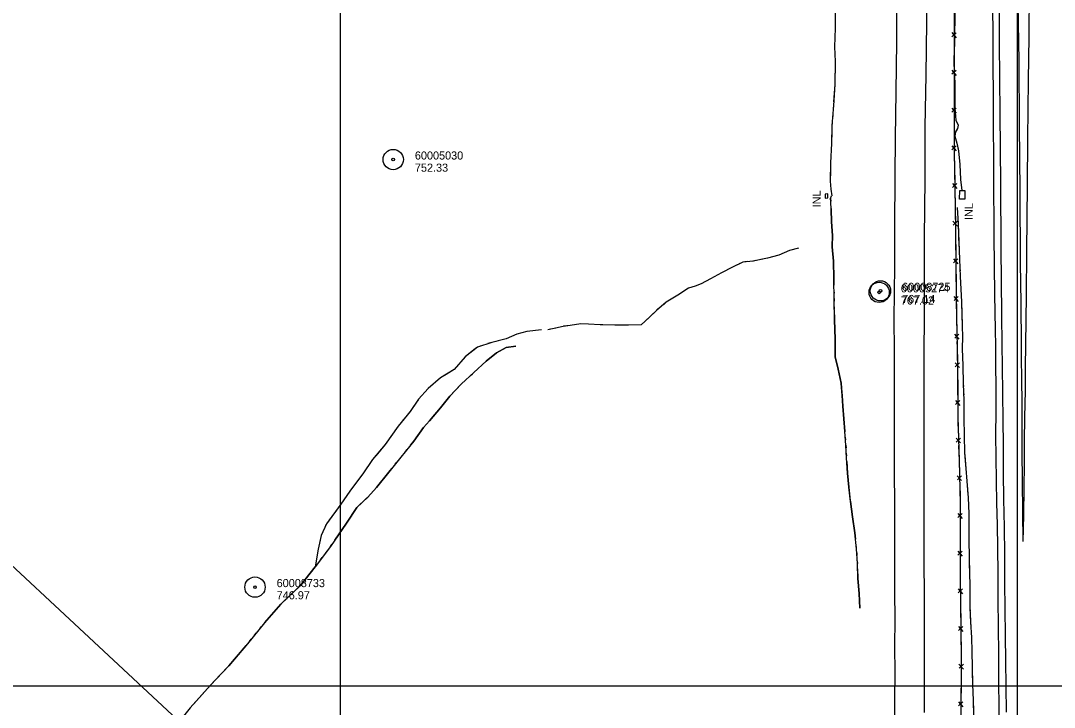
# Model space of a CAD drawing. Extents: x 591954 to 597000, y 198576 to 213500.
# Drawn here: x 593264 to 594027, y 202984 to 203492 of the extents above; entities that cross this region are included whole.
import ezdxf

# ---------------------------------------------------------------- set-up
doc = ezdxf.new("R2010")
doc.units = 0
for name, color, linetype in [('Level 10', 7, 'Continuous'), ('Level 11', 7, 'Continuous'), ('Level 15', 7, 'Continuous'), ('Level 19', 7, 'Continuous'), ('Level 4', 7, 'Continuous'), ('Level 6', 7, 'Continuous')]:
    doc.layers.add(name, color=color, linetype=linetype)

msp = doc.modelspace()

# ---------------------------------------------------------------- linework, layer by layer
at = {"layer": 'Level 10'}
for p, q in [((593500, 203000), (593500, 204500)), ((594000, 203000), (594000, 204500)), ((593500, 202500), (593500, 204000)), ((594000, 202500), (594000, 204000)), ((593500, 202000), (593500, 203500)), ((594000, 202000), (594000, 203500)), ((592500, 203000), (594000, 203000)), ((593000, 203000), (595500, 203000)), ((593000, 203000), (595000, 203000))]:
    msp.add_line(p, q, dxfattribs=at)
at = {"layer": 'Level 11'}
for points in [[(593961.65, 204163.04), (593965.45, 204136.99), (593968.67, 204110.67), (593970.74, 204075.26), (593972.45, 204033.82), (593973.58, 203988.9), (593974.82, 203946.03), (593975.92, 203897.34), (593976.68, 203856.52), (593978.02, 203800.6), (593978.97, 203752.03), (593979.61, 203702.29), (593980.1, 203659.41), (593980.22, 203614.07), (593980.71, 203570.31), (593981.6, 203514.55), (593981.98, 203469.09), (593982.07, 203426.61), (593982.33, 203377.34), (593982.72, 203332.29), (593983.17, 203289.17), (593983.67, 203263.2), (593983.81, 203251.26)], [(593965.05, 204163.19), (593970.04, 204132.73), (593974.61, 204091.78), (593976.68, 204065.08), (593979.39, 203988.96), (593980.7, 203941.24), (593981.64, 203891.67), (593982.29, 203854.48), (593983.36, 203806.63), (593984.01, 203760.49), (593984.46, 203714.61), (593984.92, 203675.92), (593985.38, 203620.11), (593985.68, 203570.99), (593986.21, 203524.23), (593986.5, 203475.43), (593986.97, 203423.19), (593987.47, 203371.18), (593987.91, 203323.4), (593988.31, 203274.67), (593988.49, 203251.48)], [(593998.4, 203735.64), (593998.65, 203713.55), (593998.78, 203679.53), (593999.23, 203624.53), (593999.74, 203575), (594000.23, 203518.46), (594000.99, 203461.67), (594001.41, 203414.5), (594001.87, 203365.71), (594002.09, 203312.64), (594002.46, 203282.74), (594002.71, 203252.13)], [(593934.44, 203605.35), (593933.91, 203570.65), (593933.29, 203526.57), (593932.77, 203490.61), (593932.4, 203451.48), (593931.77, 203413.15), (593931.54, 203374.67), (593931.27, 203331.27), (593931.18, 203290.52), (593931.13, 203269.85), (593930.88, 203248.83)], [(593911.27, 203557.24), (593911.27, 203557.08), (593910.84, 203516.65), (593910.7, 203475.97), (593910.21, 203439.23), (593909.68, 203405.08), (593909.44, 203376.63), (593909.32, 203339.14), (593909.33, 203310.56), (593908.86, 203271.08), (593908.94, 203247.82)], [(594008.64, 203514.6), (594008.51, 203479.79), (594007.99, 203447.62), (594007.49, 203404.46), (594007.14, 203370.17), (594006.88, 203320.95), (594006.57, 203288.45), (594005.91, 203252.28)], [(593983.81, 203251.26), (593983.92, 203238.63), (593984.12, 203219.15), (593984.08, 203202.98), (593983.93, 203184.91), (593983.99, 203169.11), (593984.37, 203151.41), (593984.72, 203135.13), (593985.09, 203119), (593985.37, 203101.82), (593985.53, 203082.9), (593985.69, 203064.1), (593985.9, 203043.16), (593986.01, 203023.44), (593986.14, 203002.67), (593986.28, 202984.34), (593986.34, 202967.83)], [(593988.49, 203251.48), (593988.76, 203236.86), (593989.05, 203215.57), (593989.24, 203196.95), (593989.42, 203177.27), (593989.56, 203157.3), (593989.86, 203137.83), (593990.18, 203117.31), (593990.45, 203096.9), (593990.52, 203075.73), (593990.66, 203057.1), (593991.05, 203036.8), (593991.32, 203018.43), (593991.48, 202999.61), (593991.7, 202980.4)], [(594002.71, 203252.13), (594002.89, 203242.66), (594003.1, 203226.31), (594003.21, 203209.5), (594003.36, 203191.46), (594003.44, 203173.3), (594003.66, 203151.02), (594003.76, 203128.34), (594004.02, 203106.71)], [(594005.91, 203252.28), (594005.81, 203235.36), (594005.68, 203218.07), (594005.34, 203198.46), (594005.08, 203180.47), (594004.99, 203163.48), (594004.86, 203146.22), (594004.47, 203126.16), (594004.02, 203106.71)], [(593908.94, 203247.82), (593908.94, 203234.86), (593908.89, 203213.83), (593908.92, 203194.96), (593909.07, 203175.07), (593909.08, 203155.25), (593909.16, 203137.19), (593909.21, 203120.22), (593909.23, 203104.89), (593909.23, 203085.51), (593909.31, 203069.38), (593909.4, 203048.93), (593909.35, 203029.28), (593909.37, 203009.57), (593909.24, 202990.41), (593909.24, 202967.6)], [(593930.88, 203248.83), (593930.88, 203234.11), (593930.86, 203217.55), (593930.92, 203202.24), (593931, 203184.42), (593930.93, 203167.77), (593930.88, 203149.95), (593930.86, 203128.58), (593930.94, 203107.49), (593930.98, 203088.74), (593931.1, 203070.19), (593931.1, 203046.62), (593931.15, 203021.65), (593931.14, 203000.49), (593931.15, 202980.29)], [(594004.02, 203106.71), (594004.02, 203106.71)]]:
    msp.add_lwpolyline(points, dxfattribs=at)
at = {"layer": 'Level 15'}
for p, q in [((593951.57, 203482.87), (593954.81, 203479.16)), ((593954.8, 203482.71), (593951.64, 203479.9)), ((593951.6, 203455.01), (593954.84, 203451.29)), ((593954.84, 203454.84), (593951.67, 203452.05)), ((593951.6, 203427.15), (593954.84, 203423.43)), ((593954.84, 203426.98), (593951.67, 203424.19)), ((593951.6, 203399.29), (593954.84, 203395.57)), ((593954.84, 203399.12), (593951.67, 203396.33)), ((593951.98, 203371.41), (593955.28, 203367.74)), ((593955.22, 203371.29), (593952.09, 203368.44)), ((593952.43, 203343.55), (593955.72, 203339.88)), ((593955.67, 203343.43), (593952.54, 203340.59)), ((593952.78, 203315.7), (593956.06, 203312.02)), ((593956.02, 203315.57), (593952.88, 203312.74)), ((593953.11, 203287.84), (593956.4, 203284.16)), ((593956.35, 203287.71), (593953.21, 203284.88)), ((593953.59, 203259.98), (593956.89, 203256.32)), ((593956.83, 203259.86), (593953.71, 203257.01)), ((593954, 203238.81), (593957.31, 203235.16)), ((593957.24, 203238.71), (593954.13, 203235.85)), ((593954.24, 203210.98), (593957.49, 203207.27)), ((593957.48, 203210.82), (593954.32, 203208.02)), ((593954.73, 203183.08), (593958.08, 203179.46)), ((593957.98, 203183.01), (593954.89, 203180.12)), ((593955.52, 203155.24), (593958.86, 203151.61)), ((593958.76, 203155.16), (593955.67, 203152.27)), ((593956.08, 203127.43), (593959.31, 203123.71)), ((593959.32, 203127.26), (593956.14, 203124.47)), ((593956.07, 203099.57), (593959.32, 203095.86)), ((593959.31, 203099.4), (593956.15, 203096.61)), ((593956.16, 203071.7), (593959.43, 203068.01)), ((593959.4, 203071.56), (593956.25, 203068.73)), ((593956.43, 203043.83), (593959.72, 203040.16)), ((593959.67, 203043.71), (593956.54, 203040.86)), ((593956.88, 203015.99), (593960.12, 203012.28)), ((593960.11, 203015.83), (593956.95, 203013.02)), ((593956.56, 202988.16), (593959.75, 202984.4)), ((593959.79, 202987.95), (593956.59, 202985.2))]:
    msp.add_line(p, q, dxfattribs=at)
for points in [[(593952.49, 204162.62), (593952.93, 204121.3), (593953.01, 204074.96), (593953.07, 204027.25), (593953.35, 203982.16), (593953.16, 203929.85), (593953.07, 203877.66), (593952.88, 203826.34), (593953.07, 203776.33), (593953.1, 203729.63), (593953.07, 203668.17), (593953.23, 203607.05), (593953.19, 203537.85), (593953.34, 203463.16), (593953.34, 203394.4), (593954.21, 203340.64), (593954.89, 203284.3), (593955.5, 203249.96)], [(593953.28, 203493.99), (593953.3, 203484.03)], [(593953.34, 203466.13), (593953.34, 203463.16), (593953.34, 203456.17)], [(593953.34, 203449.59), (593953.34, 203438.27)], [(593953.34, 203438.27), (593953.34, 203428.31)], [(593953.34, 203421.73), (593953.34, 203410.41)], [(593953.34, 203410.41), (593953.34, 203400.45)], [(593953.35, 203393.87), (593953.53, 203382.55)], [(593953.53, 203382.55), (593953.7, 203372.6)], [(593858.08, 203360.55), (593860.08, 203360.63), (593859.95, 203363.63), (593857.95, 203363.55), (593858.08, 203360.55)], [(593953.8, 203366.01), (593953.99, 203354.69)], [(593961.14, 203366.22), (593961.12, 203359.79), (593957.39, 203359.8), (593957.41, 203366.23), (593961.14, 203366.22)], [(593953.99, 203354.69), (593954.15, 203344.74)], [(593954.24, 203338.16), (593954.38, 203326.84)], [(593954.38, 203326.84), (593954.5, 203316.88)], [(593954.58, 203310.3), (593954.72, 203298.98)], [(593954.72, 203298.98), (593954.84, 203289.02)], [(593954.93, 203282.44), (593955.13, 203271.12)], [(593955.13, 203271.12), (593955.3, 203261.17)], [(593955.42, 203254.59), (593955.5, 203249.96)], [(593955.5, 203249.96), (593955.91, 203230.5), (593956.02, 203198.71), (593956.95, 203166.55), (593957.82, 203134.64), (593957.8, 203105.11), (593957.85, 203077.06), (593958.13, 203045.84), (593958.62, 203014.11), (593958.22, 202982.52), (593958.13, 202950.82), (593958.43, 202919.33), (593958.18, 202887.35), (593957.73, 202857.12), (593958.15, 202824.07), (593957.34, 202792.85), (593957.47, 202762.26), (593957.05, 202730.71), (593956.73, 202697.45)], [(593955.5, 203249.96), (593955.71, 203240.01)], [(593955.85, 203233.43), (593955.91, 203230.5), (593955.94, 203222.1)], [(593955.94, 203222.1), (593955.97, 203212.15)], [(593956, 203205.57), (593956.02, 203198.71), (593956.15, 203194.25)], [(593956.15, 203194.25), (593956.44, 203184.29)], [(593956.63, 203177.71), (593956.95, 203166.55), (593956.96, 203166.4)], [(593956.96, 203166.4), (593957.23, 203156.45)], [(593957.41, 203149.86), (593957.71, 203138.55)], [(593957.71, 203138.55), (593957.82, 203134.64), (593957.82, 203128.59)], [(593957.81, 203122.01), (593957.81, 203110.69)], [(593957.81, 203110.69), (593957.8, 203105.11), (593957.81, 203100.73)], [(593957.82, 203094.15), (593957.84, 203082.83)], [(593957.84, 203082.83), (593957.85, 203077.06), (593957.88, 203072.87)], [(593957.95, 203066.29), (593958.05, 203054.97)], [(593958.05, 203054.97), (593958.13, 203045.84), (593958.15, 203045.01)], [(593958.25, 203038.43), (593958.42, 203027.11)], [(593958.42, 203027.11), (593958.57, 203017.16)], [(593958.57, 203010.58), (593958.43, 202999.26)], [(593958.43, 202999.26), (593958.31, 202989.3)]]:
    msp.add_lwpolyline(points, dxfattribs=at)
at = {"layer": 'Level 19'}
for points in [[(593865.88, 203540.5), (593866.01, 203540.01), (593867.04, 203532.55), (593867.11, 203523.84), (593865.9, 203511.67), (593865.43, 203499.99), (593865.32, 203486.07), (593864.87, 203472.49), (593865.43, 203461.49), (593865.11, 203444.61), (593864.12, 203429.12), (593863.05, 203414.19), (593862.78, 203400.91), (593862, 203386.51), (593861.83, 203373.08), (593862.33, 203367.19), (593862.94, 203362.22)], [(593953.92, 203499.4), (593953.57, 203476.64), (593953.16, 203460.34), (593953.86, 203445.39), (593953.92, 203427.02), (593954.59, 203418.21), (593956.26, 203414.53), (593955.88, 203411.91), (593954.37, 203409.55), (593953.86, 203406.28), (593955.19, 203401.06), (593956.64, 203395.48), (593957.41, 203385.33), (593957.95, 203374.39), (593958.92, 203366.23)], [(593865.35, 203489.65), (593865.32, 203486.07), (593864.87, 203472.49), (593865.43, 203461.49), (593865.42, 203460.68)], [(593953.77, 203489.82), (593953.74, 203487.83)], [(593953.68, 203483.83), (593953.65, 203481.83)], [(593953.45, 203471.83), (593953.16, 203460.34), (593953.86, 203445.39), (593953.87, 203442.85)], [(593953.31, 203477.45), (593953.34, 203466.13)], [(593953.58, 203477.83), (593953.57, 203476.64), (593953.55, 203475.83)], [(593865.42, 203460.68), (593865.11, 203444.61), (593864.29, 203431.71)], [(593953.87, 203442.85), (593953.92, 203427.02), (593954.59, 203418.21), (593956.26, 203414.53), (593956.21, 203414.24)], [(593864.02, 203427.71), (593863.88, 203425.72)], [(593863.59, 203421.73), (593863.45, 203419.74)], [(593862.96, 203409.75), (593862.78, 203400.91), (593862, 203386.51), (593861.93, 203380.77)], [(593863.16, 203415.74), (593863.05, 203414.19), (593863.04, 203413.75)], [(593954.99, 203410.52), (593954.37, 203409.55), (593954.24, 203408.71)], [(593954.24, 203404.79), (593954.73, 203402.85)], [(593955.73, 203398.98), (593956.24, 203397.04)], [(593956.82, 203393.1), (593957.41, 203385.33), (593957.95, 203374.39), (593958.92, 203366.23)], [(593861.93, 203380.77), (593861.83, 203373.08), (593862.33, 203367.19), (593862.94, 203362.22)], [(593865.46, 203245.25), (593865.29, 203256.14), (593864.88, 203270.6), (593864.64, 203285.34), (593864.38, 203301.06), (593864.24, 203313.86), (593863.27, 203324.62), (593863.36, 203332.54), (593862.72, 203343.13), (593862.41, 203351.74), (593862.12, 203358.1), (593861.98, 203360.23), (593862.71, 203362.21)], [(593861.98, 203360.16), (593862.11, 203358.16)], [(593862.94, 203362.22), (593862.71, 203362.21)], [(593862.94, 203362.22), (593862.71, 203362.21)], [(593862.3, 203354.17), (593862.41, 203351.74), (593862.72, 203343.13), (593863.36, 203332.54), (593863.28, 203325.19)], [(593955.51, 203353.64), (593956.19, 203341.44), (593956.92, 203321.8), (593957.84, 203302.65), (593958.72, 203283.75), (593959.28, 203266.66), (593959.52, 203257.12), (593959.33, 203250.14)], [(593955.51, 203353.64), (593956.19, 203341.44), (593956.81, 203324.67)], [(593838.24, 203323.55), (593831.68, 203321.72), (593823.88, 203318.35), (593815.31, 203316.07), (593804.9, 203314.01), (593797.13, 203313.21), (593789.45, 203309.37), (593781.34, 203305.18), (593773.29, 203300.88), (593766.29, 203297.24), (593761.86, 203295.36), (593756.99, 203293.9), (593749.11, 203288.74), (593740.6, 203283.51), (593733.3, 203277.32), (593727.89, 203272.29), (593722.15, 203266.87), (593712.78, 203266.47), (593702.68, 203266.69), (593691.7, 203266.87), (593683.28, 203267.3), (593677.4, 203267.59), (593669.51, 203266.24), (593664.38, 203265.67), (593656.49, 203263.89), (593653.01, 203263.14)], [(593838.24, 203323.55), (593831.68, 203321.72), (593823.88, 203318.35), (593815.31, 203316.07), (593810.58, 203315.13)], [(593863.28, 203325.19), (593863.27, 203324.62), (593864.24, 203313.86), (593864.38, 203301.06), (593864.46, 203296.24)], [(593956.97, 203320.67), (593957.07, 203318.68)], [(593794.98, 203312.13), (593793.19, 203311.24)], [(593800.71, 203313.58), (593798.72, 203313.37)], [(593806.65, 203314.36), (593804.9, 203314.01), (593804.69, 203313.99)], [(593957.26, 203314.68), (593957.36, 203312.68)], [(593789.61, 203309.45), (593789.45, 203309.37), (593781.34, 203305.18), (593773.29, 203300.88), (593766.29, 203297.24), (593763.83, 203296.2)], [(593957.55, 203308.69), (593957.65, 203306.69)], [(593957.84, 203302.7), (593957.84, 203302.65), (593958.72, 203283.75), (593959.05, 203273.72)], [(593763.83, 203296.2), (593761.86, 203295.36), (593756.99, 203293.9), (593749.11, 203288.74), (593740.6, 203283.51), (593738.79, 203281.98)], [(593864.53, 203292.24), (593864.56, 203290.24)], [(593735.74, 203279.39), (593734.22, 203278.1)], [(593864.62, 203286.24), (593864.64, 203285.34), (593864.66, 203284.24)], [(593864.72, 203280.24), (593864.76, 203278.24)], [(593731.25, 203275.42), (593729.79, 203274.05)], [(593864.82, 203274.24), (593864.88, 203270.6), (593865.29, 203256.14), (593865.46, 203245.25)], [(593959.05, 203273.72), (593959.28, 203266.66), (593959.52, 203257.12), (593959.33, 203250.14)], [(593660.9, 203264.89), (593658.95, 203264.45)], [(593693.65, 203266.84), (593691.7, 203266.87), (593683.28, 203267.3), (593677.4, 203267.59), (593669.51, 203266.24), (593664.81, 203265.72)], [(593722.5, 203267.2), (593722.15, 203266.87), (593712.78, 203266.47), (593702.68, 203266.69), (593693.65, 203266.84)], [(593726.87, 203271.32), (593725.41, 203269.95)], [(593648.35, 203263.03), (593637.68, 203261.83), (593630.29, 203259.83), (593622.44, 203256.46), (593611.81, 203253.88), (593601.06, 203250.34), (593592.01, 203243.17), (593583.83, 203233.86), (593573.92, 203227.63), (593564.76, 203219.67), (593557.57, 203211.97), (593551.33, 203202.69), (593542.5, 203191.79), (593533.04, 203178.39), (593523.57, 203167.15), (593516.47, 203156.57), (593511.75, 203150.59)], [(593648.35, 203263.03), (593637.68, 203261.83), (593630.29, 203259.83), (593622.44, 203256.46), (593620.44, 203255.97)], [(593655.04, 203263.58), (593653.09, 203263.16)], [(593629.56, 203251.12), (593622.44, 203249.96), (593615.18, 203246.01), (593607.55, 203239.91), (593598.54, 203231.68), (593589.29, 203223.21), (593580.82, 203214.14), (593573.92, 203205.47), (593565.61, 203195.82), (593561.31, 203190.86), (593554.1, 203180.79), (593544.59, 203168.93), (593535.63, 203157.81), (593526.58, 203146.61), (593520.09, 203139.41), (593511.97, 203131.66)], [(593599.65, 203249.22), (593592.01, 203243.17), (593583.83, 203233.86), (593578.02, 203230.21)], [(593605.05, 203251.65), (593603.15, 203251.03)], [(593604.78, 203237.38), (593607.55, 203239.91), (593615.18, 203246.01), (593622.44, 203249.96), (593629.56, 203251.12)], [(593610.74, 203253.53), (593608.84, 203252.91)], [(593616.55, 203255.03), (593614.61, 203254.56)], [(593959.33, 203250.14), (593959.36, 203249.04), (593959.82, 203236.82), (593960.08, 203223.21), (593960.55, 203210.96), (593960.55, 203197.73), (593960.81, 203185.1), (593961, 203172.26), (593961.87, 203160.66), (593962.57, 203151.14), (593963.64, 203138.86), (593964.18, 203127.1), (593964.23, 203117.61), (593964.06, 203107.56), (593964.32, 203095.07), (593964.55, 203083.18), (593964.83, 203074.2), (593964.95, 203065.49), (593964.94, 203057.58), (593965.48, 203047.03), (593966.2, 203035.66), (593966.43, 203025.28), (593966.63, 203013.66), (593966.84, 203001.21), (593967.39, 202989.15), (593967.67, 202977.82)], [(593959.33, 203250.14), (593959.36, 203249.04), (593959.82, 203236.82), (593960.08, 203223.21), (593960.16, 203221.15)], [(593883.66, 203057.37), (593883.06, 203068.06), (593882.27, 203079.16), (593881.88, 203090.32), (593881.11, 203101.11), (593879.97, 203112.93), (593878.23, 203124.95), (593876.67, 203136.14), (593875.56, 203146.68), (593874.56, 203157.23), (593873.83, 203168.37), (593873.35, 203177.97), (593872.44, 203187.99), (593871.8, 203197.37), (593871.14, 203206.71), (593870.59, 203214.46), (593869.78, 203223.78), (593867.51, 203233.99), (593865.52, 203243.2), (593865.45, 203245.82)], [(593865.46, 203245.26), (593865.52, 203243.2), (593867.51, 203233.99), (593869.78, 203223.78), (593870.39, 203216.74)], [(593600.35, 203233.33), (593601.83, 203234.68)], [(593578.02, 203230.21), (593573.92, 203227.63), (593564.76, 203219.67), (593557.57, 203211.97), (593556.74, 203210.73)], [(593591.5, 203225.23), (593592.97, 203226.58)], [(593595.92, 203229.28), (593597.4, 203230.63)], [(593569.67, 203200.53), (593573.92, 203205.47), (593580.82, 203214.14), (593588.6, 203222.47)], [(593870.39, 203216.74), (593870.59, 203214.46), (593871.14, 203206.71), (593871.8, 203197.37), (593872.44, 203187.99), (593872.45, 203187.82)], [(593960.31, 203217.15), (593960.39, 203215.15)], [(593960.54, 203211.16), (593960.55, 203210.96), (593960.55, 203209.16)], [(593554.51, 203207.42), (593553.39, 203205.76)], [(593960.55, 203205.16), (593960.55, 203203.16)], [(593547.36, 203197.79), (593546.1, 203196.24)], [(593551.13, 203202.46), (593549.88, 203200.9)], [(593551.71, 203177.8), (593554.1, 203180.79), (593561.31, 203190.86), (593565.61, 203195.82), (593569.67, 203200.53)], [(593960.55, 203199.16), (593960.55, 203197.73), (593960.81, 203185.1), (593961, 203172.26), (593961.16, 203170.17)], [(593543.59, 203193.12), (593542.5, 203191.79), (593533.04, 203178.39), (593526.03, 203170.07)], [(593872.82, 203183.83), (593873, 203181.84)], [(593547.95, 203173.12), (593549.2, 203174.68)], [(593873.36, 203177.86), (593873.45, 203175.86)], [(593526.03, 203170.07), (593523.57, 203167.15), (593516.47, 203156.57), (593511.75, 203150.59)], [(593540.43, 203163.77), (593541.68, 203165.33)], [(593544.19, 203168.44), (593544.59, 203168.93), (593545.45, 203170)], [(593873.65, 203171.87), (593873.75, 203169.87)], [(593873.99, 203165.88), (593874.56, 203157.23), (593875.56, 203146.68), (593876.58, 203137)], [(593961.16, 203170.17), (593961.87, 203160.66), (593962.57, 203151.14), (593963.43, 203141.26)], [(593519.18, 203138.54), (593520.09, 203139.41), (593526.58, 203146.61), (593535.63, 203157.81), (593537.92, 203160.65)], [(593511.75, 203150.59), (593506.78, 203143.84), (593500.31, 203134.3), (593489.55, 203119.7), (593485.66, 203111.01), (593483.48, 203100.93), (593481.16, 203087.92)], [(593511.75, 203150.59), (593506.78, 203143.84), (593500.31, 203134.3), (593494.91, 203126.98)], [(593511.97, 203131.66), (593519.18, 203138.54)], [(593876.58, 203137), (593876.67, 203136.14), (593878.23, 203124.95), (593879.97, 203112.93), (593880.42, 203108.26)], [(593963.71, 203137.27), (593963.8, 203135.27)], [(593511.97, 203131.66), (593504.48, 203120.26), (593492.65, 203102.94), (593481.16, 203087.92), (593470.07, 203073.93), (593455.76, 203060.18), (593443.79, 203046.52), (593431.28, 203030.93), (593417.56, 203014.74), (593403.87, 203000.34), (593388.78, 202983.55), (593380.83, 202973.51)], [(593495.82, 203107.58), (593504.48, 203120.26), (593511.97, 203131.66)], [(593963.98, 203131.27), (593964.08, 203129.27)], [(593492.54, 203123.76), (593491.35, 203122.15)], [(593964.22, 203119.28), (593964.23, 203117.61), (593964.06, 203107.56), (593964.32, 203095.07), (593964.42, 203090.28)], [(593964.19, 203125.28), (593964.2, 203123.28)], [(593486.71, 203113.35), (593485.89, 203111.52)], [(593489.16, 203118.83), (593488.34, 203117)], [(593484.94, 203107.65), (593483.48, 203100.93), (593481.16, 203087.92)], [(593492.42, 203102.64), (593492.65, 203102.94), (593493.56, 203104.28)], [(593880.8, 203104.27), (593880.99, 203102.28)], [(593488.77, 203097.87), (593489.99, 203099.46)], [(593881.31, 203098.3), (593881.45, 203096.3)], [(593463.85, 203067.96), (593470.07, 203073.93), (593481.16, 203087.92), (593482.7, 203089.93)], [(593485.13, 203093.11), (593486.34, 203094.69)], [(593881.74, 203092.31), (593881.88, 203090.32), (593881.88, 203090.32)], [(593964.42, 203090.28), (593964.55, 203083.18), (593964.83, 203074.2), (593964.95, 203065.49), (593964.95, 203061.29)], [(593882.02, 203086.32), (593882.27, 203079.16), (593883.06, 203068.06), (593883.66, 203057.37)], [(593444.05, 203046.81), (593455.76, 203060.18), (593463.85, 203067.96)], [(593964.96, 203057.29), (593965.06, 203055.29)], [(593965.26, 203051.3), (593965.36, 203049.3)], [(593440.28, 203042.15), (593441.53, 203043.7)], [(593965.59, 203045.31), (593965.71, 203043.31)], [(593436.52, 203037.47), (593437.77, 203039.03)], [(593965.97, 203039.32), (593966.2, 203035.66), (593966.43, 203025.28), (593966.63, 203013.66), (593966.69, 203010.33)], [(593411.08, 203007.93), (593417.56, 203014.74), (593430.23, 203029.7)], [(593432.76, 203032.79), (593434.02, 203034.35)], [(593391.48, 202986.56), (593403.87, 203000.34), (593411.08, 203007.93)], [(593966.69, 203010.33), (593966.84, 203001.21), (593967.39, 202989.15), (593967.58, 202981.35)]]:
    msp.add_lwpolyline(points, dxfattribs=at)
at = {"layer": 'Level 4'}
msp.add_lwpolyline([(593556.37, 202809.78), (592771.71, 203541.61), (592770.19, 203809.11)], dxfattribs=at)
at = {"layer": 'Level 6'}
for centre, radius in [((593538.91, 203389.04), 7.5), ((593538.91, 203389.04), 7.5), ((593538.91, 203389.04), 7.5), ((593538.91, 203389.04), 0.96), ((593538.91, 203389.04), 0.96), ((593538.91, 203389.04), 0.96), ((593897.91, 203290.83), 7.5), ((593897.91, 203290.83), 7.5), ((593897.91, 203290.83), 7.5), ((593898.88, 203291.95), 7.5), ((593898.88, 203291.95), 7.5), ((593898.88, 203291.95), 7.5), ((593897.91, 203290.83), 0.96), ((593897.91, 203290.83), 0.96), ((593897.91, 203290.83), 0.96), ((593898.88, 203291.95), 0.96), ((593898.88, 203291.95), 0.96), ((593898.88, 203291.95), 0.96), ((593436.78, 203072.88), 7.5), ((593436.78, 203072.88), 7.5), ((593436.78, 203072.88), 7.5), ((593436.78, 203072.88), 0.96), ((593436.78, 203072.88), 0.96), ((593436.78, 203072.88), 0.96)]:
    msp.add_circle(centre, radius, dxfattribs=at)

# ---------------------------------------------------------------- texts
at = {"layer": 'Level 15'}
for p in [(593854.71, 203353.69), (593967.11, 203344.34)]:
    msp.add_text('INL', height=6, rotation=90, dxfattribs=at).set_placement(p)
at = {"layer": 'Level 6'}
for s, p in [('60005030', (593554.91, 203389.04)), ('60005030', (593554.91, 203389.04)), ('60005030', (593554.91, 203389.04)), ('752.33', (593554.91, 203380.04)), ('752.33', (593554.91, 203380.04)), ('752.33', (593554.91, 203380.04)), ('60005274', (593913.91, 203290.83)), ('60005274', (593913.91, 203290.83)), ('60005274', (593913.91, 203290.83)), ('60008725', (593914.88, 203291.95)), ('60008725', (593914.88, 203291.95)), ('60008725', (593914.88, 203291.95)), ('767.02', (593913.91, 203281.83)), ('767.02', (593913.91, 203281.83)), ('767.02', (593913.91, 203281.83)), ('767.14', (593914.88, 203282.95)), ('767.14', (593914.88, 203282.95)), ('767.14', (593914.88, 203282.95)), ('60008733', (593452.78, 203072.88)), ('60008733', (593452.78, 203072.88)), ('60008733', (593452.78, 203072.88)), ('746.97', (593452.78, 203063.88)), ('746.97', (593452.78, 203063.88)), ('746.97', (593452.78, 203063.88))]:
    msp.add_text(s, height=6, dxfattribs=at).set_placement(p)

doc.saveas('drawing.dxf')
